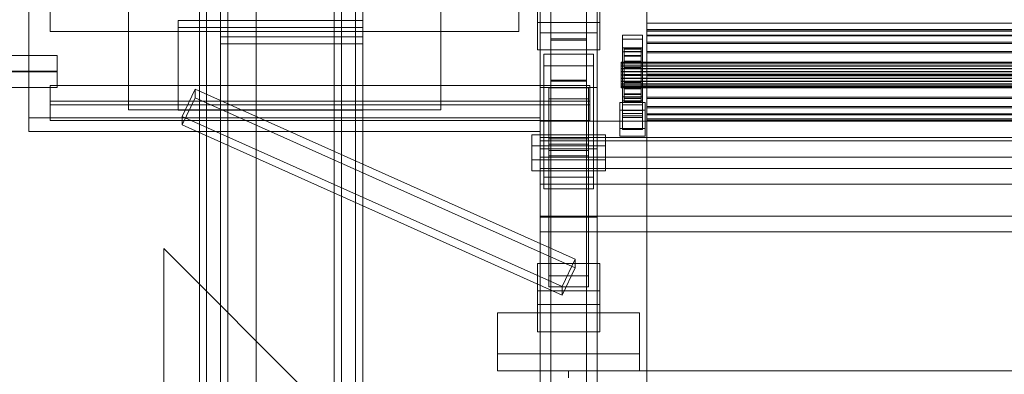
# Model space of a CAD drawing. Header units: millimetres. Extents: x -3490 to 61924, y -72580 to 6847.
# Tile 1051 of 1056: x 60220 to 60913, y 1118 to 1367. Entities that reach past the tile are written whole.
import ezdxf

# ---------------------------------------------------------------- set-up
doc = ezdxf.new("R2010")
doc.units = ezdxf.units.MM
doc.layers.add('lateral_C08', color=7, linetype='Continuous', lineweight=0)
doc.layers.add('lateral_secador', color=7, linetype='Continuous', lineweight=0)

msp = doc.modelspace()

# ---------------------------------------------------------------- linework, layer by layer
at = {"layer": 'lateral_C08'}
for p, q in [((60661.134, 1364.709), (60661.134, 1600)), ((60661.134, 1594.232), (60661.134, 1358.942)), ((60226.134, 1554.445), (60226.134, 1298.102)), ((60586.134, 1298.102), (60586.134, 1554.445)), ((60241.134, 1358.742), (60241.134, 1548.932)), ((60571.134, 1548.932), (60571.134, 1358.742)), ((60226.134, 1288.489), (60226.134, 1544.832)), ((60586.134, 1544.832), (60586.134, 1288.489)), ((60586.134, 1507.719), (60586.134, 1357.876)), ((60626.134, 1357.876), (60626.134, 1507.719)), ((60586.134, 1319.425), (60586.134, 1469.268)), ((60626.134, 1319.425), (60626.134, 1469.268)), ((60661.134, 307.905), (60661.134, 1450.043)), ((60661.134, 1445.237), (60661.134, 303.099)), ((60296.134, 1425.069), (60296.134, 1358.742)), ((60516.134, 1358.742), (60516.134, 1425.069)), ((60586.134, 1426.012), (60586.134, 1276.168)), ((60626.134, 1276.168), (60626.134, 1426.012)), ((60593.634, 1416.881), (60593.634, 1353.551)), ((60618.634, 1353.551), (60618.634, 1416.881)), ((60584.134, 1394.036), (60584.134, 1365.198)), ((60628.134, 1365.198), (60628.134, 1394.036)), ((60241.134, 1358.742), (60241.134, 1392.386)), ((60571.134, 1392.386), (60571.134, 1358.742)), ((60593.634, 1323.75), (60593.634, 1387.079)), ((60618.634, 1323.75), (60618.634, 1387.079)), ((60584.134, 1345.903), (60584.134, 1374.741)), ((60586.134, 1228.105), (60586.134, 1377.949)), ((60626.134, 1228.105), (60626.134, 1377.949)), ((60628.134, 1374.741), (60628.134, 1345.903)), ((60296.134, 1303.615), (60296.134, 1369.942)), ((60516.134, 1369.942), (60516.134, 1303.615)), ((60584.134, 1345.903), (60584.134, 1365.198)), ((60584.134, 1365.198), (60628.134, 1365.198)), ((60628.134, 1365.198), (60628.134, 1345.903)), ((60661.134, 1094.584), (60661.134, 1364.709)), ((60661.134, 1364.709), (61061.134, 1364.709)), ((60661.134, 1364.709), (60661.134, 1358.942)), ((60661.134, 1359.231), (60661.134, 1360.176)), ((60661.134, 1360.176), (60661.134, 1358.942)), ((61461.134, 1360.176), (60661.134, 1360.176)), ((60661.134, 1356.169), (60661.134, 1359.231)), ((61461.134, 1359.231), (60661.134, 1359.231)), ((61061.134, 1358.942), (60661.134, 1358.942)), ((60661.134, 1358.942), (60661.134, 1088.817)), ((60661.134, 1358.942), (60661.134, 1355.611)), ((61461.134, 1358.942), (60661.134, 1358.942)), ((60571.134, 1358.742), (60241.134, 1358.742)), ((60296.134, 1303.615), (60296.134, 1358.742)), ((60296.134, 1358.742), (60516.134, 1358.742)), ((60516.134, 1358.742), (60516.134, 1303.615)), ((60586.134, 1357.876), (60626.134, 1357.876)), ((60586.134, 1319.425), (60586.134, 1357.876)), ((60586.134, 1357.876), (60586.134, 1027.111)), ((60593.634, 1353.551), (60593.634, 1323.75)), ((60618.634, 1353.551), (60593.634, 1353.551)), ((60593.634, 1352.72), (60618.634, 1352.72)), ((60593.634, 1324.581), (60593.634, 1352.72)), ((60593.634, 1352.72), (60593.634, 935.441)), ((60618.634, 1323.75), (60618.634, 1353.551)), ((60618.634, 1352.72), (60618.634, 1324.581)), ((60618.634, 935.441), (60618.634, 1352.72)), ((60626.134, 1357.876), (60626.134, 1319.425)), ((60626.134, 1027.111), (60626.134, 1357.876)), ((60658.134, 1356.079), (60644.134, 1356.079)), ((60644.134, 1356.079), (60644.134, 1353.322)), ((60644.134, 1356.079), (60644.134, 1309.938)), ((60644.134, 1353.322), (60658.134, 1353.322)), ((60644.134, 1307.182), (60644.134, 1353.322)), ((60658.134, 1353.322), (60658.134, 1356.079)), ((60658.134, 1309.938), (60658.134, 1356.079)), ((60658.134, 1353.322), (60658.134, 1307.182)), ((60661.134, 1351.2), (60661.134, 1356.169)), ((61461.134, 1356.169), (60661.134, 1356.169)), ((60661.134, 1355.611), (60661.134, 1350.41)), ((61461.134, 1355.611), (60661.134, 1355.611)), ((60628.134, 1345.903), (60584.134, 1345.903)), ((60658.134, 1347.258), (60644.134, 1347.258)), ((60644.134, 1347.258), (60644.134, 1344.502)), ((60644.134, 1347.258), (60644.134, 1301.118)), ((60645.134, 1346.617), (60645.134, 1347.178)), ((60645.134, 1347.178), (60645.134, 1337.18)), ((60657.134, 1347.178), (60645.134, 1347.178)), ((60645.134, 1347.178), (60645.134, 1346.445)), ((60645.134, 1344.799), (60645.134, 1346.617)), ((60645.134, 1346.617), (60645.134, 1336.914)), ((60657.134, 1346.617), (60645.134, 1346.617)), ((60645.134, 1346.445), (60645.134, 1336.833)), ((60657.134, 1346.445), (60645.134, 1346.445)), ((60645.134, 1346.445), (60645.134, 1344.467)), ((60657.134, 1337.18), (60657.134, 1347.178)), ((60657.134, 1347.178), (60657.134, 1346.617)), ((60657.134, 1346.445), (60657.134, 1347.178)), ((60657.134, 1336.914), (60657.134, 1346.617)), ((60657.134, 1346.617), (60657.134, 1344.799)), ((60657.134, 1336.833), (60657.134, 1346.445)), ((60657.134, 1344.467), (60657.134, 1346.445)), ((60658.134, 1344.502), (60658.134, 1347.258)), ((60658.134, 1301.118), (60658.134, 1347.258)), ((60661.134, 1344.662), (60661.134, 1351.2)), ((61461.134, 1351.2), (60661.134, 1351.2)), ((60661.134, 1350.41), (60661.134, 1343.695)), ((61461.134, 1350.41), (60661.134, 1350.41)), ((60246.134, 1341.915), (60204.134, 1341.915)), ((60246.134, 1330.889), (60246.134, 1341.915)), ((60246.134, 1330.379), (60246.134, 1341.915)), ((60588.634, 1342.785), (60588.634, 1334.516)), ((60623.634, 1342.785), (60588.634, 1342.785)), ((60588.634, 1342.785), (60588.634, 1256.271)), ((60623.634, 1334.516), (60623.634, 1342.785)), ((60623.634, 1256.271), (60623.634, 1342.785)), ((60644.134, 1344.502), (60658.134, 1344.502)), ((60644.134, 1298.361), (60644.134, 1344.502)), ((60645.134, 1341.849), (60645.134, 1344.799)), ((60645.134, 1344.799), (60645.134, 1336.053)), ((60657.134, 1344.799), (60645.134, 1344.799)), ((60645.134, 1344.467), (60645.134, 1335.896)), ((60657.134, 1344.467), (60645.134, 1344.467)), ((60645.134, 1344.467), (60645.134, 1341.38)), ((60645.134, 1337.967), (60645.134, 1341.849)), ((60645.134, 1341.849), (60645.134, 1334.655)), ((60657.134, 1341.849), (60645.134, 1341.849)), ((60645.134, 1341.38), (60645.134, 1334.433)), ((60657.134, 1341.38), (60645.134, 1341.38)), ((60645.134, 1341.38), (60645.134, 1337.393)), ((60657.134, 1336.053), (60657.134, 1344.799)), ((60657.134, 1344.799), (60657.134, 1341.849)), ((60657.134, 1335.896), (60657.134, 1344.467)), ((60657.134, 1341.38), (60657.134, 1344.467)), ((60657.134, 1334.655), (60657.134, 1341.849)), ((60657.134, 1341.849), (60657.134, 1337.967)), ((60657.134, 1334.433), (60657.134, 1341.38)), ((60657.134, 1337.393), (60657.134, 1341.38)), ((60658.134, 1344.502), (60658.134, 1298.361)), ((60661.134, 1337.002), (60661.134, 1344.662)), ((61461.134, 1344.662), (60661.134, 1344.662)), ((60661.134, 1343.695), (60661.134, 1335.923)), ((61461.134, 1343.695), (60661.134, 1343.695)), ((60588.634, 1334.516), (60623.634, 1334.516)), ((60588.634, 1248.002), (60588.634, 1334.516)), ((60623.634, 1248.002), (60623.634, 1334.516)), ((60643.134, 1336.914), (60643.134, 1337.18)), ((60643.134, 1337.18), (60643.134, 1336.833)), ((61479.134, 1337.18), (60643.134, 1337.18)), ((60643.134, 1336.053), (60643.134, 1336.914)), ((61479.134, 1336.914), (60643.134, 1336.914)), ((60643.134, 1336.833), (60643.134, 1335.896)), ((61479.134, 1336.833), (60643.134, 1336.833)), ((60643.134, 1334.655), (60643.134, 1336.053)), ((61479.134, 1336.053), (60643.134, 1336.053)), ((60643.134, 1335.896), (60643.134, 1334.433)), ((61479.134, 1335.896), (60643.134, 1335.896)), ((60643.134, 1332.816), (60643.134, 1334.655)), ((61479.134, 1334.655), (60643.134, 1334.655)), ((60643.134, 1334.433), (60643.134, 1332.544)), ((61479.134, 1334.433), (60643.134, 1334.433)), ((60643.134, 1330.662), (60643.134, 1332.816)), ((61479.134, 1332.816), (60643.134, 1332.816)), ((60643.134, 1332.544), (60643.134, 1330.358)), ((61479.134, 1332.544), (60643.134, 1332.544)), ((60645.134, 1333.418), (60645.134, 1337.967)), ((60645.134, 1337.967), (60645.134, 1332.816)), ((60657.134, 1337.967), (60645.134, 1337.967)), ((60645.134, 1337.393), (60645.134, 1332.544)), ((60657.134, 1337.393), (60645.134, 1337.393)), ((60645.134, 1337.393), (60645.134, 1332.778)), ((60645.134, 1337.18), (60645.134, 1336.914)), ((60645.134, 1337.18), (60657.134, 1337.18)), ((60645.134, 1336.833), (60645.134, 1337.18)), ((60645.134, 1336.914), (60645.134, 1336.053)), ((60645.134, 1336.914), (60657.134, 1336.914)), ((60645.134, 1336.833), (60657.134, 1336.833)), ((60645.134, 1335.896), (60645.134, 1336.833)), ((60645.134, 1336.053), (60645.134, 1334.655)), ((60645.134, 1336.053), (60657.134, 1336.053)), ((60645.134, 1335.896), (60657.134, 1335.896)), ((60645.134, 1334.433), (60645.134, 1335.896)), ((60645.134, 1334.655), (60645.134, 1332.816)), ((60645.134, 1334.655), (60657.134, 1334.655)), ((60645.134, 1334.433), (60657.134, 1334.433)), ((60645.134, 1332.544), (60645.134, 1334.433)), ((60645.134, 1330.662), (60645.134, 1333.418)), ((60645.134, 1333.418), (60657.134, 1333.418)), ((60645.134, 1328.513), (60645.134, 1333.418)), ((60645.134, 1332.816), (60645.134, 1330.662)), ((60645.134, 1332.816), (60657.134, 1332.816)), ((60645.134, 1332.778), (60645.134, 1330.358)), ((60657.134, 1332.778), (60645.134, 1332.778)), ((60645.134, 1332.778), (60645.134, 1327.85)), ((60645.134, 1332.544), (60657.134, 1332.544)), ((60645.134, 1330.358), (60645.134, 1332.544)), ((60657.134, 1332.816), (60657.134, 1337.967)), ((60657.134, 1337.967), (60657.134, 1333.418)), ((60657.134, 1332.544), (60657.134, 1337.393)), ((60657.134, 1332.778), (60657.134, 1337.393)), ((60657.134, 1336.914), (60657.134, 1337.18)), ((60657.134, 1337.18), (60657.134, 1336.833)), ((60657.134, 1336.053), (60657.134, 1336.914)), ((60657.134, 1336.833), (60657.134, 1335.896)), ((60657.134, 1334.655), (60657.134, 1336.053)), ((60657.134, 1335.896), (60657.134, 1334.433)), ((60657.134, 1332.816), (60657.134, 1334.655)), ((60657.134, 1334.433), (60657.134, 1332.544)), ((60657.134, 1333.418), (60657.134, 1330.662)), ((60657.134, 1333.418), (60657.134, 1328.513)), ((60657.134, 1330.662), (60657.134, 1332.816)), ((60657.134, 1330.358), (60657.134, 1332.778)), ((60657.134, 1327.85), (60657.134, 1332.778)), ((60657.134, 1332.544), (60657.134, 1330.358)), ((60661.134, 1328.74), (60661.134, 1337.002)), ((60661.134, 1337.002), (61461.134, 1337.002)), ((60661.134, 1335.923), (60661.134, 1327.623)), ((61461.134, 1335.923), (60661.134, 1335.923)), ((60204.134, 1330.889), (60246.134, 1330.889)), ((60204.134, 1330.379), (60246.134, 1330.379)), ((60246.134, 1330.889), (60246.134, 1319.354)), ((60246.134, 1330.379), (60246.134, 1319.354)), ((60618.634, 1324.581), (60593.634, 1324.581)), ((60593.634, 907.303), (60593.634, 1324.581)), ((60618.634, 907.303), (60618.634, 1324.581)), ((60643.134, 1328.338), (60643.134, 1330.662)), ((60643.134, 1330.662), (61479.134, 1330.662)), ((60643.134, 1330.358), (60643.134, 1328.024)), ((61479.134, 1330.358), (60643.134, 1330.358)), ((60643.134, 1326.004), (60643.134, 1328.338)), ((61479.134, 1328.338), (60643.134, 1328.338)), ((60643.134, 1328.024), (60643.134, 1325.7)), ((61479.134, 1328.024), (60643.134, 1328.024)), ((60643.134, 1323.818), (60643.134, 1326.004)), ((61479.134, 1326.004), (60643.134, 1326.004)), ((60643.134, 1325.7), (60643.134, 1323.546)), ((61479.134, 1325.7), (60643.134, 1325.7)), ((60657.134, 1330.662), (60645.134, 1330.662)), ((60645.134, 1330.662), (60645.134, 1328.338)), ((60645.134, 1330.358), (60657.134, 1330.358)), ((60645.134, 1328.024), (60645.134, 1330.358)), ((60645.134, 1323.585), (60645.134, 1328.513)), ((60645.134, 1328.513), (60645.134, 1328.338)), ((60657.134, 1328.513), (60645.134, 1328.513)), ((60645.134, 1328.338), (60645.134, 1326.004)), ((60645.134, 1328.338), (60657.134, 1328.338)), ((60645.134, 1327.85), (60645.134, 1328.024)), ((60645.134, 1328.024), (60657.134, 1328.024)), ((60645.134, 1325.7), (60645.134, 1328.024)), ((60657.134, 1327.85), (60645.134, 1327.85)), ((60645.134, 1327.85), (60645.134, 1322.944)), ((60645.134, 1323.585), (60645.134, 1326.004)), ((60645.134, 1326.004), (60645.134, 1323.818)), ((60645.134, 1326.004), (60657.134, 1326.004)), ((60645.134, 1322.944), (60645.134, 1325.7)), ((60645.134, 1325.7), (60657.134, 1325.7)), ((60645.134, 1323.546), (60645.134, 1325.7)), ((60657.134, 1328.338), (60657.134, 1330.662)), ((60657.134, 1330.358), (60657.134, 1328.024)), ((60657.134, 1328.338), (60657.134, 1328.513)), ((60657.134, 1328.513), (60657.134, 1323.585)), ((60657.134, 1326.004), (60657.134, 1328.338)), ((60657.134, 1328.024), (60657.134, 1327.85)), ((60657.134, 1328.024), (60657.134, 1325.7)), ((60657.134, 1322.944), (60657.134, 1327.85)), ((60657.134, 1323.818), (60657.134, 1326.004)), ((60657.134, 1326.004), (60657.134, 1323.585)), ((60657.134, 1325.7), (60657.134, 1322.944)), ((60657.134, 1325.7), (60657.134, 1323.546)), ((60661.134, 1320.44), (60661.134, 1328.74)), ((61461.134, 1328.74), (60661.134, 1328.74)), ((60661.134, 1327.623), (60661.134, 1319.361)), ((61461.134, 1327.623), (60661.134, 1327.623)), ((60246.134, 1319.354), (60204.134, 1319.354)), ((60621.134, 1320.732), (60241.134, 1320.732)), ((60241.134, 1320.732), (60241.134, 1309.707)), ((60241.134, 1320.732), (60241.134, 1307.274)), ((60343.275, 1318.225), (60333.992, 1299.052)), ((60343.275, 1312.161), (60343.275, 1318.225)), ((60610.775, 1198.548), (60343.275, 1318.225)), ((60626.134, 1319.425), (60586.134, 1319.425)), ((60586.134, 988.66), (60586.134, 1319.425)), ((60620.134, 1319.078), (60592.134, 1319.078)), ((60592.134, 1319.078), (60592.134, 1311.36)), ((60592.134, 1319.078), (60592.134, 1186.905)), ((60593.634, 1323.75), (60618.634, 1323.75)), ((60620.134, 1311.36), (60620.134, 1319.078)), ((60620.134, 1186.905), (60620.134, 1319.078)), ((60621.134, 1309.707), (60621.134, 1320.732)), ((60621.134, 1307.274), (60621.134, 1320.732)), ((60626.134, 988.66), (60626.134, 1319.425)), ((60643.134, 1321.929), (60643.134, 1323.818)), ((61479.134, 1323.818), (60643.134, 1323.818)), ((60643.134, 1323.546), (60643.134, 1321.707)), ((61479.134, 1323.546), (60643.134, 1323.546)), ((60643.134, 1320.467), (60643.134, 1321.929)), ((61479.134, 1321.929), (60643.134, 1321.929)), ((60643.134, 1321.707), (60643.134, 1320.31)), ((61479.134, 1321.707), (60643.134, 1321.707)), ((60643.134, 1319.53), (60643.134, 1320.467)), ((61479.134, 1320.467), (60643.134, 1320.467)), ((60643.134, 1320.31), (60643.134, 1319.448)), ((61479.134, 1320.31), (60643.134, 1320.31)), ((60643.134, 1319.183), (60643.134, 1319.53)), ((61479.134, 1319.53), (60643.134, 1319.53)), ((60643.134, 1319.448), (60643.134, 1319.183)), ((61479.134, 1319.448), (60643.134, 1319.448)), ((61479.134, 1319.183), (60643.134, 1319.183)), ((60645.134, 1318.97), (60645.134, 1323.818)), ((60645.134, 1323.818), (60645.134, 1321.929)), ((60645.134, 1323.818), (60657.134, 1323.818)), ((60645.134, 1318.97), (60645.134, 1323.585)), ((60657.134, 1323.585), (60645.134, 1323.585)), ((60645.134, 1318.395), (60645.134, 1323.546)), ((60645.134, 1323.546), (60657.134, 1323.546)), ((60645.134, 1321.707), (60645.134, 1323.546)), ((60657.134, 1322.944), (60645.134, 1322.944)), ((60645.134, 1322.944), (60645.134, 1318.395)), ((60645.134, 1314.983), (60645.134, 1321.929)), ((60645.134, 1321.929), (60645.134, 1320.467)), ((60645.134, 1321.929), (60657.134, 1321.929)), ((60645.134, 1314.514), (60645.134, 1321.707)), ((60645.134, 1321.707), (60657.134, 1321.707)), ((60645.134, 1320.31), (60645.134, 1321.707)), ((60645.134, 1311.895), (60645.134, 1320.467)), ((60645.134, 1320.467), (60645.134, 1319.53)), ((60645.134, 1320.467), (60657.134, 1320.467)), ((60645.134, 1311.563), (60645.134, 1320.31)), ((60645.134, 1320.31), (60657.134, 1320.31)), ((60645.134, 1319.448), (60645.134, 1320.31)), ((60645.134, 1309.917), (60645.134, 1319.53)), ((60645.134, 1319.53), (60645.134, 1319.183)), ((60645.134, 1319.53), (60657.134, 1319.53)), ((60645.134, 1309.746), (60645.134, 1319.448)), ((60645.134, 1319.448), (60657.134, 1319.448)), ((60645.134, 1319.183), (60645.134, 1319.448)), ((60645.134, 1309.184), (60645.134, 1319.183)), ((60645.134, 1319.183), (60657.134, 1319.183)), ((60645.134, 1314.983), (60645.134, 1318.97)), ((60657.134, 1318.97), (60645.134, 1318.97)), ((60657.134, 1318.395), (60645.134, 1318.395)), ((60645.134, 1318.395), (60645.134, 1314.514)), ((60657.134, 1321.929), (60657.134, 1323.818)), ((60657.134, 1323.818), (60657.134, 1318.97)), ((60657.134, 1323.585), (60657.134, 1318.97)), ((60657.134, 1323.546), (60657.134, 1318.395)), ((60657.134, 1323.546), (60657.134, 1321.707)), ((60657.134, 1318.395), (60657.134, 1322.944)), ((60657.134, 1320.467), (60657.134, 1321.929)), ((60657.134, 1321.929), (60657.134, 1314.983)), ((60657.134, 1321.707), (60657.134, 1314.514)), ((60657.134, 1321.707), (60657.134, 1320.31)), ((60657.134, 1319.53), (60657.134, 1320.467)), ((60657.134, 1320.467), (60657.134, 1311.895)), ((60657.134, 1320.31), (60657.134, 1311.563)), ((60657.134, 1320.31), (60657.134, 1319.448)), ((60657.134, 1319.183), (60657.134, 1319.53)), ((60657.134, 1319.53), (60657.134, 1309.917)), ((60657.134, 1319.448), (60657.134, 1309.746)), ((60657.134, 1319.448), (60657.134, 1319.183)), ((60657.134, 1319.183), (60657.134, 1309.184)), ((60657.134, 1318.97), (60657.134, 1314.983)), ((60657.134, 1314.514), (60657.134, 1318.395)), ((60661.134, 1312.667), (60661.134, 1320.44)), ((61461.134, 1320.44), (60661.134, 1320.44)), ((60661.134, 1319.361), (60661.134, 1311.7)), ((61461.134, 1319.361), (60661.134, 1319.361)), ((60333.992, 1292.988), (60343.275, 1312.161)), ((60343.275, 1312.161), (60610.775, 1192.484)), ((60592.134, 1311.36), (60620.134, 1311.36)), ((60592.134, 1179.187), (60592.134, 1311.36)), ((60620.134, 1311.36), (60620.134, 1179.187)), ((60658.134, 1312.687), (60644.134, 1312.687)), ((60644.134, 1312.687), (60644.134, 1299.457)), ((60644.134, 1312.687), (60644.134, 1303.075)), ((60645.134, 1311.895), (60645.134, 1314.983)), ((60657.134, 1314.983), (60645.134, 1314.983)), ((60657.134, 1314.514), (60645.134, 1314.514)), ((60645.134, 1314.514), (60645.134, 1311.563)), ((60645.134, 1309.917), (60645.134, 1311.895)), ((60657.134, 1311.895), (60645.134, 1311.895)), ((60657.134, 1311.563), (60645.134, 1311.563)), ((60645.134, 1311.563), (60645.134, 1309.746)), ((60657.134, 1314.983), (60657.134, 1311.895)), ((60657.134, 1311.563), (60657.134, 1314.514)), ((60657.134, 1311.895), (60657.134, 1309.917)), ((60657.134, 1309.746), (60657.134, 1311.563)), ((60658.134, 1299.457), (60658.134, 1312.687)), ((60658.134, 1303.075), (60658.134, 1312.687)), ((60661.134, 1305.952), (60661.134, 1312.667)), ((61461.134, 1312.667), (60661.134, 1312.667)), ((60661.134, 1311.7), (60661.134, 1305.162)), ((61461.134, 1311.7), (60661.134, 1311.7)), ((60241.134, 1309.707), (60621.134, 1309.707)), ((60241.134, 1296.249), (60241.134, 1309.707)), ((60241.134, 1296.249), (60241.134, 1307.274)), ((60241.134, 1307.274), (60621.134, 1307.274)), ((60516.134, 1303.615), (60296.134, 1303.615)), ((60621.134, 1309.707), (60621.134, 1296.249)), ((60621.134, 1307.274), (60621.134, 1296.249)), ((60642.134, 1308.829), (60642.134, 1303.316)), ((60660.134, 1308.829), (60642.134, 1308.829)), ((60642.134, 1308.829), (60642.134, 1290.565)), ((60642.134, 1303.316), (60660.134, 1303.316)), ((60642.134, 1285.052), (60642.134, 1303.316)), ((60644.134, 1307.182), (60644.134, 1309.938)), ((60644.134, 1309.938), (60658.134, 1309.938)), ((60658.134, 1307.182), (60644.134, 1307.182)), ((60645.134, 1309.184), (60645.134, 1309.917)), ((60657.134, 1309.917), (60645.134, 1309.917)), ((60657.134, 1309.746), (60645.134, 1309.746)), ((60645.134, 1309.746), (60645.134, 1309.184)), ((60657.134, 1309.184), (60645.134, 1309.184)), ((60657.134, 1309.917), (60657.134, 1309.184)), ((60657.134, 1309.184), (60657.134, 1309.746)), ((60658.134, 1309.938), (60658.134, 1307.182)), ((60660.134, 1303.316), (60660.134, 1308.829)), ((60660.134, 1290.565), (60660.134, 1308.829)), ((60660.134, 1285.052), (60660.134, 1303.316)), ((60661.134, 1300.752), (60661.134, 1305.952)), ((61461.134, 1305.952), (60661.134, 1305.952)), ((60661.134, 1305.162), (60661.134, 1300.193)), ((61461.134, 1305.162), (60661.134, 1305.162)), ((60226.134, 1298.102), (60586.134, 1298.102)), ((60226.134, 1288.489), (60226.134, 1298.102)), ((60333.992, 1299.052), (60333.992, 1292.988)), ((60601.492, 1179.375), (60333.992, 1299.052)), ((60586.134, 1298.102), (60586.134, 1288.489)), ((60644.134, 1289.844), (60644.134, 1303.075)), ((60644.134, 1303.075), (60658.134, 1303.075)), ((60644.134, 1298.361), (60644.134, 1301.118)), ((60644.134, 1301.118), (60658.134, 1301.118)), ((60644.134, 1299.457), (60658.134, 1299.457)), ((60644.134, 1289.844), (60644.134, 1299.457)), ((60658.134, 1298.361), (60644.134, 1298.361)), ((60658.134, 1303.075), (60658.134, 1289.844)), ((60658.134, 1301.118), (60658.134, 1298.361)), ((60658.134, 1299.457), (60658.134, 1289.844)), ((60661.134, 1297.421), (60661.134, 1300.752)), ((61461.134, 1300.752), (60661.134, 1300.752)), ((60661.134, 1300.193), (60661.134, 1297.132)), ((61461.134, 1300.193), (60661.134, 1300.193)), ((60661.134, 1296.186), (60661.134, 1297.421)), ((61461.134, 1297.421), (60661.134, 1297.421)), ((60661.134, 1297.132), (60661.134, 1296.186)), ((61461.134, 1297.132), (60661.134, 1297.132)), ((60621.134, 1296.249), (60241.134, 1296.249)), ((60601.492, 1173.311), (60333.992, 1292.988)), ((61536.134, 1295.771), (60586.134, 1295.771)), ((60586.134, 1295.771), (60586.134, 1281.768)), ((60586.134, 1295.771), (60586.134, 1284.235)), ((60642.134, 1290.565), (60660.134, 1290.565)), ((60642.134, 1285.052), (60642.134, 1290.565)), ((60658.134, 1289.844), (60644.134, 1289.844)), ((60660.134, 1290.565), (60660.134, 1285.052)), ((61461.134, 1296.186), (60661.134, 1296.186)), ((60586.134, 1288.489), (60226.134, 1288.489)), ((60632.134, 1286.055), (60580.134, 1286.055)), ((60580.134, 1286.055), (60580.134, 1268.414)), ((60580.134, 1286.055), (60580.134, 1278.365)), ((60586.134, 1270.233), (60586.134, 1284.235)), ((60586.134, 1284.235), (61536.134, 1284.235)), ((60620.134, 1283.291), (60592.134, 1283.291)), ((60592.134, 1283.291), (60592.134, 1275.022)), ((60592.134, 1283.291), (60592.134, 1279.446)), ((60620.134, 1275.022), (60620.134, 1283.291)), ((60620.134, 1279.446), (60620.134, 1283.291)), ((60632.134, 1268.414), (60632.134, 1286.055)), ((60632.134, 1278.365), (60632.134, 1286.055)), ((60660.134, 1285.052), (60642.134, 1285.052)), ((60580.134, 1260.724), (60580.134, 1278.365)), ((60580.134, 1278.365), (60632.134, 1278.365)), ((60586.134, 1281.768), (61536.134, 1281.768)), ((60586.134, 1270.233), (60586.134, 1281.768)), ((60586.134, 1276.168), (60626.134, 1276.168)), ((60586.134, 1228.105), (60586.134, 1276.168)), ((60586.134, 1276.168), (60586.134, 945.403)), ((60592.134, 1271.177), (60592.134, 1279.446)), ((60592.134, 1279.446), (60620.134, 1279.446)), ((60620.134, 1279.446), (60620.134, 1271.177)), ((60626.134, 1276.168), (60626.134, 1228.105)), ((60626.134, 945.403), (60626.134, 1276.168)), ((60632.134, 1278.365), (60632.134, 1260.724)), ((61536.134, 1270.233), (60586.134, 1270.233)), ((60592.134, 1275.022), (60620.134, 1275.022)), ((60592.134, 1271.177), (60592.134, 1275.022)), ((60620.134, 1271.177), (60592.134, 1271.177)), ((60620.134, 1275.022), (60620.134, 1271.177)), ((60580.134, 1268.414), (60632.134, 1268.414)), ((60580.134, 1260.724), (60580.134, 1268.414)), ((61536.134, 1262.456), (60586.134, 1262.456)), ((60586.134, 1262.456), (60586.134, 1251.43)), ((60586.134, 1262.456), (60586.134, 1228.812)), ((60632.134, 1268.414), (60632.134, 1260.724)), ((60632.134, 1260.724), (60580.134, 1260.724)), ((60588.634, 1256.271), (60623.634, 1256.271)), ((60588.634, 1248.002), (60588.634, 1256.271)), ((60623.634, 1256.271), (60623.634, 1248.002)), ((60586.134, 1251.43), (61536.134, 1251.43)), ((60586.134, 1217.786), (60586.134, 1251.43)), ((60623.634, 1248.002), (60588.634, 1248.002)), ((60586.134, 1217.786), (60586.134, 1228.812)), ((60586.134, 1228.812), (61536.134, 1228.812)), ((60626.134, 1228.105), (60586.134, 1228.105)), ((60586.134, 897.34), (60586.134, 1228.105)), ((60626.134, 897.34), (60626.134, 1228.105)), ((61536.134, 1217.786), (60586.134, 1217.786)), ((60628.134, 1195.577), (60584.134, 1195.577)), ((60584.134, 1195.577), (60584.134, 1176.282)), ((60584.134, 1195.577), (60584.134, 1166.739)), ((60601.492, 1179.375), (60610.775, 1198.548)), ((60610.775, 1192.484), (60601.492, 1173.311)), ((60610.775, 1198.548), (60610.775, 1192.484)), ((60628.134, 1176.282), (60628.134, 1195.577)), ((60628.134, 1166.739), (60628.134, 1195.577)), ((60592.134, 1179.187), (60592.134, 1186.905)), ((60592.134, 1186.905), (60620.134, 1186.905)), ((60620.134, 1186.905), (60620.134, 1179.187)), ((60620.134, 1179.187), (60592.134, 1179.187)), ((60601.492, 1173.311), (60601.492, 1179.375)), ((60584.134, 1176.282), (60628.134, 1176.282)), ((60584.134, 1147.444), (60584.134, 1176.282)), ((60628.134, 1176.282), (60628.134, 1147.444)), ((60584.134, 1147.444), (60584.134, 1166.739)), ((60584.134, 1166.739), (60628.134, 1166.739)), ((60628.134, 1166.739), (60628.134, 1147.444)), ((60656.134, 1160.713), (60556.134, 1160.713)), ((60556.134, 1160.713), (60556.134, 1132.038)), ((60556.134, 1160.713), (60556.134, 1120.038)), ((60656.134, 1132.038), (60656.134, 1160.713)), ((60656.134, 1120.038), (60656.134, 1160.713)), ((60628.134, 1147.444), (60584.134, 1147.444)), ((60556.134, 1132.038), (60656.134, 1132.038)), ((60556.134, 1120.038), (60556.134, 1132.038)), ((60656.134, 1132.038), (60656.134, 1120.038)), ((60656.134, 1120.038), (60556.134, 1120.038)), ((60606.134, 1120.038), (60606.134, 1115.038)), ((60606.134, 1120.038), (61516.134, 1120.038))]:
    msp.add_line(p, q, dxfattribs=at)
at = {"layer": 'lateral_secador'}
for p, q in [((60386.134, 3000), (60386.134, 0)), ((60461.134, 0), (60461.134, 3000)), ((60346.134, 2925), (60346.134, 20)), ((60351.134, 20), (60351.134, 2925)), ((60386.134, 2925), (60386.134, 1350)), ((60441.134, 2925), (60441.134, 20)), ((60446.134, 20), (60446.134, 2925)), ((60461.134, 0), (60461.134, 2925)), ((60461.134, 1350), (60461.134, 2925)), ((60361.134, 1450), (60361.134, 800)), ((60366.134, 800), (60366.134, 1450)), ((60456.134, 1450), (60456.134, 800)), ((60461.134, 800), (60461.134, 1450)), ((60361.134, 1445), (60361.134, 1355)), ((60366.134, 1355), (60366.134, 1445)), ((60456.134, 1445), (60456.134, 1355)), ((60461.134, 1355), (60461.134, 1445)), ((60331.134, 1366.5), (60461.134, 1366.5)), ((60331.134, 1366.5), (60331.134, 1303.5)), ((60331.134, 1366.5), (60331.134, 1361.5)), ((60461.134, 1303.5), (60461.134, 1366.5)), ((60461.134, 1361.5), (60461.134, 1366.5)), ((60331.134, 1361.5), (60461.134, 1361.5)), ((60361.134, 1355), (60461.134, 1355)), ((60361.134, 1355), (60361.134, 1350)), ((60361.134, 1355), (60366.134, 1355)), ((60456.134, 1355), (60461.134, 1355)), ((60461.134, 1350), (60461.134, 1355)), ((60361.134, 1350), (60461.134, 1350)), ((60386.134, 1350), (60461.134, 1350)), ((60386.134, 1350), (60386.134, 900)), ((60461.134, 900), (60461.134, 1350)), ((60331.134, 1303.5), (60461.134, 1303.5)), ((60826.134, 701), (60321.134, 1206)), ((60321.134, 1206), (60321.134, 1106))]:
    msp.add_line(p, q, dxfattribs=at)

doc.saveas('drawing.dxf')
